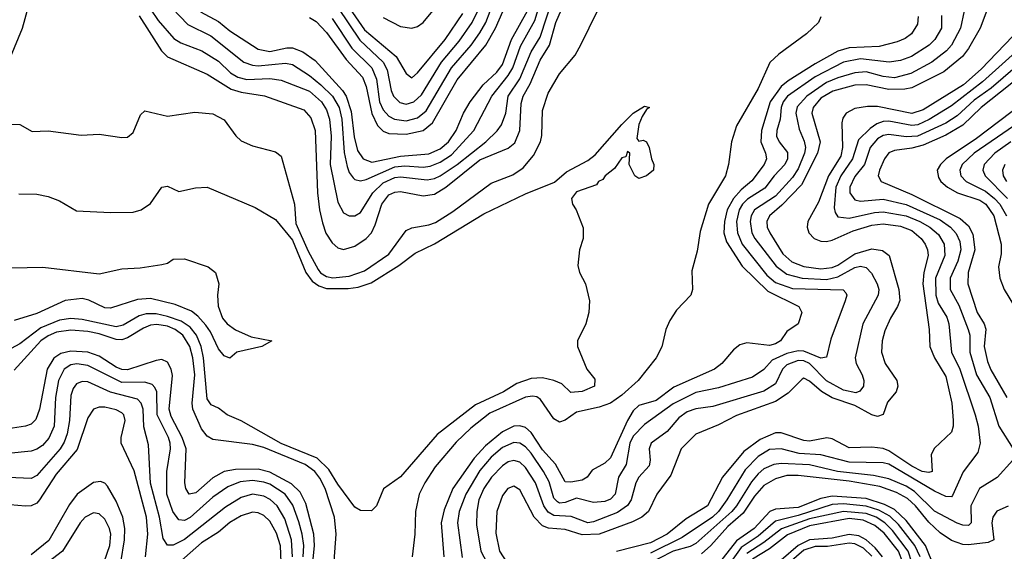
# Model space of a CAD drawing. Header units: inches. Extents: x 990535 to 1117859, y 769386 to 892122.
# Tile 775 of 1056: x 1072330 to 1075796, y 852930 to 854799. Entities that reach past the tile are written whole.
import ezdxf

# ---------------------------------------------------------------- set-up
doc = ezdxf.new("R2010")
doc.units = ezdxf.units.IN
doc.header["$MEASUREMENT"] = 0
doc.layers.add('B0875', color=7, linetype='Continuous')

msp = doc.modelspace()

# ---------------------------------------------------------------- linework, layer by layer
at = {"layer": 'B0875', "color": 5}
for points, elevation in [([(1072291.8, 854431.8), (1072330, 854430.2), (1072373.4, 854406.6), (1072430, 854408), (1072546.5, 854393.5), (1072610, 854396.5), (1072690, 854384.4), (1072710, 854386.3), (1072730, 854402.6), (1072755, 854465), (1072770, 854478.6), (1072850, 854459.7), (1072946.1, 854473.9), (1073010, 854467.8), (1073050, 854447.5), (1073090.8, 854390.8), (1073110, 854373.2), (1073150, 854355.3), (1073230, 854334.1), (1073250, 854319.2), (1073297.1, 854150), (1073302, 854082), (1073345.3, 853985.3), (1073380.3, 853920.3), (1073389.1, 853909.1), (1073410, 853896.2), (1073431.9, 853891.9), (1073490, 853896.9), (1073543.8, 853916.2), (1073630, 853974.4), (1073690, 854057.7), (1073710, 854067), (1073770, 854077.3), (1073793.8, 854086.2), (1073855.2, 854124.8), (1073990, 854224.1), (1074066.5, 854253.5), (1074102, 854278), (1074138.2, 854321.8), (1074163.6, 854370), (1074168.2, 854391.8), (1074170, 854479.5), (1074190, 854541.2), (1074230, 854609.2), (1074285.1, 854674.9), (1074306.7, 854713.2), (1074450, 855005.8)], 3080), ([(1072838.5, 854870), (1072922, 854782), (1073002.5, 854742.5), (1073119.5, 854650), (1073150, 854639.4), (1073170, 854637.6), (1073266, 854646), (1073290, 854641.6), (1073350, 854603.5), (1073390, 854570.1), (1073431.1, 854530), (1073454.8, 854490), (1073464.2, 854450), (1073472.6, 854332.6), (1073482.5, 854282.5), (1073490, 854261.6), (1073503.5, 854243.5), (1073510, 854237.5), (1073530, 854232.6), (1073550, 854237.4), (1073650, 854281.9), (1073685.8, 854285.8), (1073750, 854281.1), (1073775.4, 854284.6), (1073810, 854298.8), (1073850, 854323.5), (1073928.5, 854410), (1073991.5, 854530), (1074050, 854602.6), (1074066, 854630), (1074093.2, 854706.8), (1074143.8, 854796.2), (1074171.9, 854890)], 3160), ([(1073350, 854806.6), (1073373.3, 854793.3), (1073410, 854753.8), (1073479.5, 854659.5), (1073536.8, 854596.8), (1073550, 854564), (1073569.7, 854469.7), (1073590, 854427.1), (1073610, 854406.8), (1073630, 854398.7), (1073690, 854396.6), (1073750, 854409.8), (1073783.3, 854436.7), (1073870, 854588.3), (1073970.6, 854709.4), (1074004.4, 854770), (1074061.6, 854898.4)], 3220), ([(1072790, 854836.6), (1072817, 854797), (1072873, 854733), (1072897.4, 854717.4), (1072971.3, 854690), (1073030, 854652.9), (1073072.1, 854612.1), (1073097.5, 854597.4), (1073130, 854589.3), (1073210, 854592.5), (1073250, 854587), (1073350, 854547.6), (1073392.3, 854510), (1073410, 854481.8), (1073420.8, 854450), (1073426.7, 854390), (1073423.5, 854290), (1073450, 854157), (1073470, 854119.7), (1073490, 854109.3), (1073510, 854109.4), (1073530, 854121.3), (1073572.9, 854190), (1073610, 854225), (1073650, 854244), (1073670, 854246.8), (1073764.3, 854235.7), (1073790, 854240.7), (1073810, 854250.3), (1073870.4, 854289.6), (1073970.8, 854370), (1074011, 854409), (1074026.3, 854430), (1074040.8, 854470), (1074049.7, 854530), (1074090, 854591.4), (1074130, 854685.9), (1074161.9, 854738.1), (1074210, 854885.7)], 3140), ([(1073430, 854803), (1073499.3, 854699.3), (1073569.5, 854629.5), (1073585.6, 854590), (1073596.9, 854510), (1073610, 854482.4), (1073630, 854460.6), (1073649.2, 854449.2), (1073690, 854443.9), (1073730, 854454.5), (1073760.7, 854479.3), (1073849.8, 854630.2), (1073919.6, 854710), (1073950, 854753.6), (1073970.4, 854790), (1074001.3, 854870)], 3240), ([(1073470, 854871.7), (1073544, 854764), (1073655.3, 854670), (1073690, 854610.2), (1073710, 854594.7), (1073730, 854612.1), (1073827.3, 854730), (1073890, 854821.3)], 3280), ([(1073610, 854807.6), (1073670, 854775.9), (1073710, 854769.1), (1073730, 854775), (1073750, 854789.7), (1073830, 854886.9)], 3320), ([(1072270, 854599.3), (1072339.4, 854770), (1072361.8, 854850)], 3120), ([(1072750, 854812.9), (1072829.7, 854689.7), (1072850, 854668.5), (1072990, 854607.3), (1073075, 854555), (1073110, 854544.2), (1073191.9, 854531.9), (1073330, 854482.5), (1073354.6, 854454.6), (1073370.3, 854410), (1073378.9, 854190), (1073385.3, 854130), (1073395.7, 854084.3), (1073408.2, 854048.2), (1073430, 854014.1), (1073450, 853996.5), (1073470, 853990.5), (1073510, 854002.9), (1073549.5, 854030), (1073568.1, 854050), (1073581.9, 854078.1), (1073604.3, 854150), (1073630, 854183.4), (1073650, 854192.7), (1073670, 854194.5), (1073750, 854179.8), (1073790, 854186.1), (1073830, 854210.6), (1073950, 854306.1), (1074050, 854347.4), (1074073.2, 854366.8), (1074091, 854410), (1074095.4, 854504.6), (1074102.8, 854530), (1074126.6, 854573.4), (1074162.6, 854657.4), (1074194.9, 854710), (1074217.6, 854790), (1074245.7, 854854.3)], 3120), ([(1072966.6, 854826.6), (1073030, 854793.4), (1073070, 854760.4), (1073170, 854695.3), (1073210, 854688), (1073270, 854700.2), (1073290, 854700.1), (1073326.2, 854686.2), (1073370, 854656.1), (1073466.4, 854550), (1073479.4, 854530), (1073497, 854477), (1073507.1, 854387.1), (1073518.9, 854338.9), (1073539, 854310), (1073570, 854298.8), (1073670, 854319.7), (1073770, 854327.2), (1073810, 854345.2), (1073839.1, 854370), (1073865.9, 854410), (1073892.7, 854470), (1073916.3, 854510), (1073961.6, 854570), (1074010, 854614.7), (1074030, 854642.3), (1074061.7, 854730), (1074117.8, 854830)], 3180), ([(1073450, 854842.5), (1073526.9, 854726.9), (1073609.8, 854650), (1073623.1, 854623.1), (1073638.1, 854550), (1073646.2, 854530), (1073668.2, 854508.2), (1073690, 854502.8), (1073716.9, 854510), (1073745, 854535), (1073814.8, 854650), (1073876.6, 854723.4), (1073922.6, 854790), (1073945, 854835)], 3260), ([(1075655.1, 854830), (1075641.7, 854770), (1075610.4, 854710), (1075592.9, 854690), (1075540.8, 854650), (1075467.1, 854610), (1075410, 854595), (1075370, 854599.3), (1075310, 854616), (1075270, 854612.5), (1075210, 854595.3), (1075170, 854578.3), (1075100.5, 854530), (1075067.1, 854492.9), (1075062.4, 854470), (1075074.3, 854414.3), (1075092, 854372), (1075095.9, 854350), (1075092.8, 854330), (1075070, 854274.7), (1075050, 854244.4), (1074990, 854178.9), (1074916.6, 854130), (1074904.7, 854110), (1074901.2, 854090), (1074907.7, 854050), (1074918, 854030), (1074992.5, 853932.5), (1075030, 853904.4), (1075084.2, 853890), (1075170, 853886), (1075210, 853895.3), (1075270, 853927.2), (1075290, 853932), (1075310, 853927.2), (1075328.1, 853908.1), (1075348.7, 853870), (1075354.1, 853850), (1075352, 853830), (1075297.8, 853730), (1075271.2, 853610), (1075274.8, 853590), (1075295.7, 853550), (1075301.2, 853530), (1075299.8, 853510), (1075287.8, 853492.2), (1075272.8, 853487.2), (1075230, 853496.7), (1075170, 853529), (1075110, 853590.3), (1075090, 853599.2), (1075070, 853600.5), (1075030, 853584.9), (1075014.8, 853570), (1074990, 853518.5), (1074950, 853492.7), (1074770, 853439.1), (1074710, 853430.2), (1074679.9, 853420.1), (1074650, 853398.5), (1074608.7, 853351.3), (1074553.1, 853310), (1074546, 853290), (1074549.2, 853250), (1074545.3, 853230), (1074509.7, 853190), (1074499.2, 853170), (1074482.9, 853110), (1074469.5, 853090.5), (1074434, 853066), (1074350, 853033.6), (1074330, 853029.7), (1074271.4, 853051.4), (1074210, 853055.1), (1074190, 853066.8), (1074175.5, 853090), (1074145.5, 853170), (1074110, 853224.1), (1074090, 853242.6), (1074070, 853248.8), (1074050, 853243.9), (1074029.3, 853230), (1073991.1, 853190), (1073964.3, 853150), (1073946.8, 853110), (1073938.8, 853070), (1073937.6, 853022.4), (1073953.4, 852930), (1073973.9, 852890)], 3160), ([(1075741.1, 854850), (1075710.5, 854769.5), (1075670, 854697.6), (1075648.3, 854670), (1075583.6, 854616.4), (1075470, 854560.2), (1075445.4, 854554.6), (1075390, 854554.1), (1075310, 854570.6), (1075270, 854569), (1075192.4, 854547.6), (1075150, 854522.8), (1075122.7, 854490), (1075118.3, 854470), (1075147.6, 854370), (1075138.3, 854330), (1075081.7, 854218.3), (1075013.1, 854146.9), (1074969, 854110), (1074959.9, 854090), (1074961.8, 854070), (1074970.7, 854050), (1075016.3, 853976.3), (1075047.8, 853947.8), (1075090, 853931), (1075150, 853922.9), (1075190, 853927.2), (1075210, 853935.7), (1075270, 853975.5), (1075330, 853993), (1075367.5, 853987.5), (1075391, 853970), (1075424.9, 853850), (1075427.9, 853812.1), (1075420.5, 853790), (1075395.6, 853750), (1075375.4, 853704.6), (1075365.7, 853670), (1075364.1, 853630), (1075376.9, 853590), (1075418.1, 853530), (1075420.9, 853510), (1075415.7, 853490), (1075385.4, 853454.6), (1075369, 853411), (1075350, 853404), (1075330, 853409.7), (1075270, 853441.8), (1075189.6, 853469.6), (1075152.1, 853492.1), (1075110, 853527.8), (1075090, 853538), (1075084.6, 853535.4), (1075034.7, 853485.3), (1074990, 853455.9), (1074853, 853407), (1074790, 853373.8), (1074710, 853341), (1074658.6, 853290), (1074622.7, 853197.3), (1074572.8, 853130), (1074543.1, 853070), (1074520.4, 853050), (1074486.6, 853033.4), (1074369.9, 852990.1), (1074310, 852986.9), (1074250, 853006.2), (1074191.2, 853011.2), (1074170, 853019.6), (1074141.2, 853050), (1074090, 853146), (1074070, 853158.5), (1074048.1, 853150), (1074030, 853125.3), (1074010.1, 853070.1), (1074006.6, 852993.4), (1074018.5, 852930), (1074058.2, 852870)], 3180), ([(1075150.3, 854809.7), (1075142.4, 854790), (1075100.2, 854750), (1075001.8, 854678.2), (1074970.7, 854649.3), (1074930, 854557), (1074853.5, 854426.5), (1074835.3, 854370), (1074825.6, 854290), (1074814.5, 854250), (1074754.9, 854150), (1074725.1, 854054.9), (1074714.6, 853985.4), (1074695.5, 853915.5), (1074698.5, 853850), (1074693.1, 853830), (1074642.5, 853777.5), (1074618.8, 853741.2), (1074604.7, 853710), (1074590, 853648.7), (1074570.1, 853610), (1074507.4, 853530), (1074450, 853478.7), (1074410, 853450), (1074370, 853436.3), (1074290, 853419.1), (1074250, 853390.5), (1074230, 853383.8), (1074210, 853395.5), (1074163.8, 853463.8), (1074150, 853472.7), (1074135, 853475), (1074110, 853471.9), (1073985.2, 853414.8), (1073917.8, 853362.2), (1073866.3, 853313.7), (1073792.8, 853227.2), (1073756.2, 853170), (1073736.5, 853130), (1073723.4, 853070), (1073720.7, 852990), (1073711, 852910)], 3080), ([(1075492.9, 854810), (1075490, 854784), (1075469.5, 854750), (1075446.6, 854733.4), (1075418.4, 854721.6), (1075355.1, 854704.9), (1075250, 854700.6), (1075210, 854688.6), (1075130, 854644.2), (1075035.3, 854584.7), (1075010, 854563.9), (1074972, 854510), (1074941.2, 854410), (1074938.5, 854370), (1074955.9, 854330), (1074958.4, 854310), (1074950.4, 854290), (1074907.6, 854232.4), (1074870, 854200.9), (1074842.3, 854170), (1074820.8, 854130), (1074811.1, 854090), (1074809.1, 854050), (1074817.7, 854017.7), (1074872.8, 853932.8), (1074964, 853844), (1075072.8, 853790), (1075083.8, 853770), (1075070.2, 853730), (1075030, 853702.2), (1075007.8, 853670), (1074990, 853659.7), (1074970, 853652.9), (1074890, 853662.3), (1074864.5, 853655.5), (1074842.4, 853637.6), (1074801.5, 853590), (1074775.4, 853570), (1074633.1, 853506.9), (1074570, 853460.2), (1074510, 853442.2), (1074490, 853423.7), (1074469.5, 853390), (1074410, 853257.9), (1074390, 853239.5), (1074345, 853215), (1074327.8, 853190), (1074310, 853179.5), (1074270, 853172.3), (1074250, 853174), (1074216.5, 853236.5), (1074170, 853286.8), (1074130, 853347.4), (1074110, 853364.8), (1074090, 853371.4), (1074069.5, 853370), (1074030, 853350.2), (1073970, 853300.6), (1073930, 853256.9), (1073854.3, 853150), (1073824.4, 853075.6), (1073813.9, 853030), (1073823, 852910)], 3120), ([(1075574.5, 854814.5), (1075574.8, 854770), (1075552, 854730), (1075531.8, 854710), (1075469.4, 854670), (1075430, 854655.7), (1075390.3, 854649.7), (1075290, 854661.3), (1075230, 854650.2), (1075130, 854598), (1075032.4, 854530), (1075017.4, 854510), (1075010.3, 854490), (1075007.5, 854450), (1074994.9, 854410), (1074993.8, 854390), (1075003.2, 854370), (1075032.7, 854332.7), (1075032.9, 854310), (1075023.4, 854290), (1074986.1, 854250), (1074953.6, 854206.4), (1074892.4, 854167.6), (1074874.8, 854150), (1074862.8, 854130), (1074853.4, 854090), (1074857, 854050), (1074873.7, 854010), (1074960.2, 853900.2), (1074990, 853874.9), (1075050, 853853.3), (1075228.8, 853848.8), (1075238.3, 853838.3), (1075241.2, 853830), (1075235.9, 853810), (1075184.8, 853675.2), (1075170, 853612.8), (1075150, 853608.9), (1075090, 853633.7), (1075070, 853634.5), (1075030, 853625.6), (1074978.4, 853601.6), (1074950, 853568.8), (1074910, 853542.4), (1074790, 853504.6), (1074710, 853488.1), (1074630, 853448.6), (1074530, 853375.9), (1074490, 853334.5), (1074478.2, 853310), (1074464.7, 853235.3), (1074437.5, 853190), (1074425.9, 853130), (1074410, 853113.3), (1074390, 853105.2), (1074350, 853101.5), (1074290, 853116.3), (1074250, 853100.6), (1074230, 853099.4), (1074223.4, 853103.4), (1074210, 853116.6), (1074193.5, 853173.5), (1074174.3, 853210), (1074130, 853274.3), (1074110, 853297.3), (1074090, 853309.9), (1074070, 853312.4), (1074030, 853294.4), (1073990, 853260.4), (1073950, 853214.3), (1073899.9, 853130), (1073877.2, 853070), (1073871, 853030), (1073888.1, 852908.1)], 3140), ([(1075852.5, 854770), (1075714.4, 854625.6), (1075652.5, 854570), (1075510, 854482.3), (1075470, 854469.1), (1075350, 854494.4), (1075314.6, 854494.6), (1075270, 854487.4), (1075238.8, 854470), (1075227.3, 854452.7), (1075223.6, 854436.4), (1075225.9, 854350), (1075220.1, 854319.9), (1075177, 854250), (1075142, 854158), (1075103.8, 854090), (1075101.6, 854070), (1075107.9, 854050), (1075127.2, 854030), (1075150, 854020.4), (1075170, 854019.1), (1075190, 854023.9), (1075263.7, 854056.3), (1075330, 854076.8), (1075370, 854081.7), (1075430, 854073.1), (1075470, 854057.9), (1075503.8, 854030), (1075517.4, 854010), (1075525.8, 853990), (1075527.9, 853970), (1075512.6, 853910), (1075509, 853870), (1075531.2, 853710), (1075534.1, 853650), (1075550, 853610.1), (1075590, 853543.9), (1075611.1, 853450), (1075615.7, 853390), (1075616, 853370), (1075610, 853348), (1075550, 853292.1), (1075538.3, 853270), (1075542.3, 853210), (1075530, 853206.5), (1075507.3, 853210), (1075470, 853228.5), (1075390, 853282.6), (1075370, 853291.3), (1075330, 853295.6), (1075250, 853293.8), (1075190, 853324.8), (1075171.4, 853328.6), (1075110, 853317), (1075090, 853318.7), (1075010, 853346.5), (1074990, 853346.4), (1074936.9, 853323.1), (1074879.5, 853280.5), (1074803.7, 853190), (1074751.7, 853090), (1074676.6, 853043.4), (1074609.7, 852990), (1074550, 852959.7), (1074431.2, 852928.8)], 3220), ([(1075870, 854715.8), (1075718.7, 854581.3), (1075610, 854496.2), (1075531.7, 854448.3), (1075491.3, 854430), (1075470, 854426.9), (1075390, 854442), (1075370, 854441.8), (1075347.1, 854432.9), (1075323.6, 854416.4), (1075283, 854377), (1075261.9, 854310), (1075220, 854250), (1075202.6, 854210), (1075197.4, 854137.4), (1075200.6, 854120.6), (1075210, 854105.7), (1075250, 854100.8), (1075339, 854121), (1075370, 854123.7), (1075450, 854109), (1075499, 854090), (1075534.4, 854070), (1075564.1, 854044.1), (1075583.8, 854010), (1075586.1, 853970), (1075554.1, 853890), (1075554.9, 853830), (1075562.8, 853802.8), (1075593.4, 853753.4), (1075601.2, 853730), (1075609.7, 853630), (1075638.9, 853570), (1075693.3, 853410), (1075703.7, 853370), (1075711.6, 853310), (1075703.2, 853276.8), (1075650.7, 853209.3), (1075614.2, 853125.8), (1075610, 853120.9), (1075590, 853122.6), (1075550, 853141.2), (1075390, 853235.6), (1075370, 853240.2), (1075250, 853242.5), (1075150, 853268.8), (1075074.1, 853274.1), (1075010, 853289.7), (1074970, 853287.1), (1074930, 853263.2), (1074883.7, 853216.3), (1074819.4, 853110), (1074790, 853069.7), (1074768.4, 853050), (1074662.2, 852977.8), (1074550, 852922.7)], 3240), ([(1075910, 854696.5), (1075750, 854558.6), (1075690, 854515.9), (1075630, 854460.8), (1075590, 854434.9), (1075490, 854390.2), (1075450, 854387.5), (1075390, 854395.9), (1075370, 854392.5), (1075350, 854380.2), (1075324.1, 854350), (1075303.8, 854290), (1075270, 854248), (1075252.7, 854210), (1075252.5, 854190), (1075270, 854165.6), (1075290, 854161.4), (1075370, 854167.8), (1075450, 854149.6), (1075570, 854095.4), (1075606.7, 854070), (1075626.9, 854046.9), (1075638.9, 854018.9), (1075642.5, 853990), (1075632.6, 853950), (1075605.9, 853890), (1075605.7, 853850), (1075635.7, 853795.7), (1075669.1, 853710), (1075674.9, 853690), (1075674.9, 853630), (1075698.5, 853550), (1075744.7, 853470), (1075777.3, 853370), (1075826.7, 853290)], 3260), ([(1075890, 854630.4), (1075714.1, 854490), (1075650, 854428.5), (1075590, 854392.9), (1075510, 854358.5), (1075470, 854347.1), (1075410, 854339.6), (1075390, 854330.7), (1075373.8, 854310), (1075356.6, 854270), (1075352.2, 854250), (1075362.2, 854230), (1075470, 854184), (1075640.2, 854100.2), (1075670, 854074.5), (1075685, 854045), (1075692.7, 853990), (1075668.7, 853910), (1075667.1, 853870), (1075700.7, 853770), (1075724.6, 853730), (1075730.7, 853710.7), (1075724.8, 853650), (1075736.8, 853596.8), (1075748.3, 853568.3), (1075804.8, 853470)], 3280), ([(1072326.4, 854186.4), (1072390, 854185.7), (1072430, 854177.4), (1072470, 854161.7), (1072530, 854127.3), (1072650, 854120.6), (1072730, 854122.4), (1072758, 854130), (1072790, 854153.4), (1072830, 854210.3), (1072850, 854214.3), (1072890, 854194.6), (1072948.3, 854208.3), (1072990.4, 854210.4), (1073158.7, 854138.7), (1073230, 854096.2), (1073290, 854023.7), (1073337.7, 853910), (1073360, 853880), (1073383.6, 853863.5), (1073410, 853854.2), (1073486.7, 853853.3), (1073521.8, 853858.2), (1073566.7, 853873.3), (1073665.1, 853934.9), (1073722.1, 853977.9), (1073790, 854010.6), (1073963.8, 854116.2), (1074110, 854187.1), (1074212.6, 854227.4), (1074255.4, 854264.6), (1074330, 854304.2), (1074356.1, 854323.9), (1074449.4, 854430.6), (1074490, 854470.2), (1074530, 854495.6), (1074546.8, 854490), (1074537, 854483), (1074521.2, 854458.8), (1074509, 854431), (1074502, 854382), (1074510, 854372), (1074524.7, 854375.3), (1074536, 854370), (1074546, 854350), (1074554, 854310), (1074562.8, 854290), (1074560.7, 854270), (1074536, 854250), (1074510, 854241.2), (1074495.3, 854250), (1074475.3, 854290), (1074478, 854330), (1074470, 854335.3), (1074463.6, 854316.4), (1074450, 854313.2), (1074423.6, 854276.4), (1074390.7, 854250), (1074382.3, 854237.7), (1074367.7, 854230), (1074361, 854219), (1074290, 854193.6), (1074272.8, 854170), (1074275.8, 854150), (1074288.5, 854130), (1074313, 854067), (1074313.4, 854030), (1074300.7, 853990), (1074294.4, 853934.4), (1074301, 853910), (1074322, 853870), (1074336.3, 853810), (1074333.4, 853770), (1074323, 853730), (1074293.4, 853670), (1074294, 853650), (1074326, 853570), (1074354.4, 853534.4), (1074354, 853510), (1074310, 853491.2), (1074270, 853488.2), (1074238.1, 853518.1), (1074210.7, 853530.7), (1074170, 853539.1), (1074130, 853537.7), (1074079.7, 853520.3), (1074032.9, 853490), (1073935, 853444.9), (1073799.2, 853340.8), (1073670, 853191.6), (1073610.3, 853149.7), (1073586.4, 853090), (1073568.5, 853071.5), (1073530, 853073.5), (1073510, 853084.8), (1073450, 853165.6), (1073417.8, 853217.8), (1073377.3, 853257.3), (1073250, 853308.8), (1073110, 853388.2), (1073059.8, 853410), (1073030, 853433.2), (1073004.3, 853444.3), (1072990, 853466), (1072977.3, 853610), (1072969.3, 853650), (1072952.5, 853690), (1072930, 853717.4), (1072898.4, 853738.4), (1072850, 853755.9), (1072810, 853764.4), (1072775.3, 853764.7), (1072750, 853757.9), (1072694.6, 853725.4), (1072670, 853718.9), (1072550, 853745.3), (1072510, 853748.2), (1072470, 853742.3), (1072404.9, 853715.2), (1072330, 853659.7), (1072270, 853626.7)], 3060), ([(1075858.1, 854501.9), (1075698.3, 854381.7), (1075591.9, 854310), (1075571.3, 854290), (1075559.7, 854270), (1075563.8, 854243.8), (1075572.7, 854230), (1075596.3, 854210), (1075630.7, 854190), (1075710, 854164.5), (1075731.1, 854150), (1075759.4, 854110), (1075784.4, 854010), (1075784.5, 853975.5), (1075775.8, 853930), (1075780.3, 853890), (1075795.4, 853850), (1075831.3, 853790)], 3320), ([(1075891.7, 854468.3), (1075689.4, 854330), (1075647.8, 854290), (1075638.9, 854270), (1075642.6, 854250), (1075661.4, 854230), (1075730, 854195.8), (1075761.9, 854170), (1075779.7, 854150), (1075804, 854110)], 3340), ([(1075818.9, 854370), (1075762.6, 854330), (1075725.1, 854290), (1075720.5, 854270), (1075728.5, 854250), (1075807.5, 854170)], 3360), ([(1075797.6, 854290), (1075789.1, 854270), (1075791.9, 854250), (1075803.3, 854230)], 3380), ([(1072190, 853924.8), (1072411, 853929), (1072610, 853905.4), (1072690, 853923.5), (1072753.8, 853926.2), (1072830, 853938.4), (1072850, 853942.4), (1072870, 853956.5), (1072910, 853958.2), (1072993, 853930), (1073018.8, 853910), (1073031, 853870), (1073026, 853830), (1073028.2, 853791.8), (1073044, 853750), (1073060.3, 853730), (1073090, 853708.9), (1073144.3, 853684.3), (1073218, 853670), (1073182.8, 853650), (1073094.8, 853630), (1073070, 853609.2), (1073050, 853616.9), (1073030, 853642), (1073001.6, 853701.5), (1072985, 853725), (1072956.8, 853756.8), (1072934.4, 853774.4), (1072877.1, 853797.1), (1072790, 853819), (1072744.3, 853815.7), (1072650, 853784.6), (1072630, 853786.2), (1072572.9, 853812.9), (1072550, 853818.2), (1072490, 853811.5), (1072390, 853766.4), (1072310, 853741.3)], 3040), ([(1073431.9, 852831.9), (1073443.9, 852990), (1073437.8, 853050), (1073405.6, 853150), (1073387.1, 853187.1), (1073369.1, 853210), (1073334.5, 853234.5), (1073190, 853295.2), (1073150, 853305.2), (1073010, 853322.6), (1072990, 853334.9), (1072970, 853360.8), (1072939, 853430), (1072936.9, 853450), (1072946.4, 853550), (1072939.6, 853610), (1072929.5, 853649.5), (1072904.2, 853690), (1072877.3, 853710), (1072850, 853721.2), (1072812.8, 853727.2), (1072790, 853724.6), (1072765.3, 853714.7), (1072710, 853680.4), (1072690, 853673.8), (1072670, 853674.4), (1072610, 853694.5), (1072570, 853702.7), (1072510, 853707.3), (1072459.8, 853700.2), (1072430, 853687.7), (1072404.9, 853670), (1072310, 853566.8)], 3080), ([(1073361.9, 852890), (1073368.1, 852950), (1073365.9, 852990), (1073337.3, 853097.3), (1073317.1, 853137.1), (1073286.9, 853166.9), (1073210, 853207.9), (1073170, 853218.2), (1073090, 853217.4), (1073050, 853210.2), (1073010, 853187.7), (1072950, 853135.3), (1072927.1, 853130), (1072914.7, 853150), (1072911.2, 853170), (1072915.5, 853290), (1072902.5, 853330), (1072863.6, 853403.6), (1072855.8, 853430), (1072867.9, 853547.9), (1072863.8, 853570), (1072850, 853595.3), (1072830, 853604.4), (1072810, 853600.8), (1072710, 853567.5), (1072690, 853569.2), (1072670, 853577.6), (1072610, 853616.1), (1072570, 853630), (1072510, 853633.4), (1072474.4, 853625.6), (1072450, 853608.4), (1072426.3, 853570), (1072400.2, 853430), (1072387.3, 853392.7), (1072370, 853377.1), (1072350.4, 853369.6), (1072290, 853359.7)], 3120), ([(1073327.9, 852910), (1073329.8, 852949.8), (1073324.9, 852990), (1073313.2, 853033.2), (1073291.9, 853091.9), (1073264, 853130), (1073210, 853165.2), (1073190, 853172.8), (1073150, 853178.2), (1073106.6, 853173.4), (1073063.2, 853156.8), (1073010, 853120.3), (1072930, 853048.1), (1072910, 853038.4), (1072890, 853039.9), (1072869.2, 853069.2), (1072847.5, 853130), (1072847.4, 853210), (1072861.3, 853290), (1072859.8, 853310), (1072854.1, 853330), (1072814.4, 853410), (1072812.3, 853490), (1072806.2, 853506.2), (1072796.2, 853516.2), (1072770, 853524), (1072690, 853523.4), (1072570, 853583.4), (1072531.5, 853588.5), (1072510, 853585), (1072487.1, 853570), (1072466.3, 853530), (1072456, 853470), (1072451.4, 853370), (1072432.8, 853327.3), (1072410, 853301.9), (1072390, 853288.7), (1072370, 853281.7), (1072290, 853273.6)], 3140), ([(1073290.7, 852910), (1073287.2, 852970), (1073263.3, 853043.3), (1073236.9, 853090), (1073211.9, 853111.9), (1073190, 853123.4), (1073150, 853131), (1073110, 853119.2), (1073055, 853085), (1072910, 852970.9), (1072870, 852950.8), (1072850, 852951.2), (1072834.5, 852974.5), (1072822, 853050), (1072790.3, 853169.7), (1072783.8, 853303.8), (1072767.5, 853367.5), (1072764.1, 853430), (1072758.1, 853450), (1072744.4, 853464.4), (1072650, 853489.4), (1072570, 853525.3), (1072550, 853526.7), (1072530, 853518.5), (1072518.1, 853501.9), (1072510, 853478), (1072505.6, 853390), (1072497.7, 853342.3), (1072486.8, 853313.2), (1072471.9, 853290), (1072390, 853196.6), (1072370, 853185.7), (1072290, 853188.9)], 3160), ([(1072773.3, 852910), (1072781.2, 852990), (1072776.3, 853050), (1072733.1, 853213.1), (1072686.7, 853310), (1072687.2, 853330), (1072701.1, 853390), (1072696.3, 853410), (1072690, 853416.6), (1072670, 853427.5), (1072630, 853436.5), (1072610, 853436.6), (1072590, 853429.8), (1072570, 853398.7), (1072532.2, 853287.8), (1072458.6, 853201.4), (1072399.3, 853110), (1072390, 853099.2), (1072370, 853089.9), (1072350, 853087.7), (1072270, 853094.9)], 3180), ([(1075825.5, 853250), (1075770.4, 853189.6), (1075709.1, 853150), (1075678.3, 853090), (1075679.3, 853030), (1075670, 853020.7), (1075650, 853021.2), (1075630, 853028.7), (1075550, 853070.3), (1075480, 853140), (1075450, 853158.2), (1075390, 853184.4), (1075336, 853196), (1075208.7, 853210), (1075110, 853234.2), (1075010, 853238.4), (1074984.6, 853235.4), (1074950, 853219.2), (1074930, 853202.3), (1074906, 853174), (1074853.7, 853090), (1074836.5, 853070), (1074710, 852956.4), (1074690, 852946.1), (1074630, 852929.7), (1074530, 852879)], 3260), ([(1075810, 853087.8), (1075770, 853071.1), (1075755.9, 853050), (1075752.5, 853030), (1075759.5, 852970), (1075739.6, 852960.4), (1075670, 852952.7), (1075650, 852953.3), (1075610, 852967.1), (1075570, 852995), (1075530, 853031.5), (1075483.1, 853090), (1075455.5, 853115.5), (1075416.6, 853136.6), (1075357.4, 853157.4), (1075250, 853176.4), (1075070, 853196.2), (1075030, 853196.1), (1074990, 853185), (1074950, 853160.7), (1074917, 853123), (1074876.5, 853063.5), (1074822.8, 853017.2), (1074763.2, 852950), (1074730, 852921)], 3280), ([(1072685.6, 852890), (1072698.9, 852970), (1072700.3, 853010), (1072693.5, 853050), (1072670, 853105.9), (1072638.6, 853158.6), (1072630, 853169.2), (1072614.9, 853174.9), (1072590, 853172), (1072532.9, 853130), (1072505.8, 853094.2), (1072432, 852968), (1072370, 852916.6)], 3220), ([(1075550.8, 852870.9), (1075518.4, 852950), (1075450, 853038.3), (1075410, 853076.1), (1075374.2, 853094.2), (1075310, 853114.8), (1075190, 853123.5), (1075150, 853115.5), (1075070, 853083.6), (1074990, 853077.8), (1074970.7, 853069.3), (1074915.5, 853010), (1074853.4, 852966.6), (1074792.9, 852890)], 3320), ([(1075500.1, 852910), (1075480.8, 852950), (1075423.8, 853023.8), (1075393.3, 853053.3), (1075354.6, 853074.6), (1075310, 853088.2), (1075230, 853096.4), (1075190, 853094), (1075070, 853055.2), (1074990, 853035.7), (1074930, 852982.7), (1074870, 852942.4), (1074822.2, 852877.8)], 3340), ([(1072627.6, 852892.4), (1072647.3, 852950), (1072651.1, 852990), (1072646.6, 853010), (1072630, 853042.9), (1072610, 853060.8), (1072590, 853064.9), (1072560.5, 853050), (1072542.8, 853030), (1072481.2, 852930), (1072410, 852876.3)], 3240), ([(1073250.2, 852890.2), (1073248.3, 852948.4), (1073233.7, 852993.7), (1073210, 853035.3), (1073190, 853055.2), (1073170, 853065), (1073150, 853067.5), (1073110, 853053.7), (1073070, 853030.6), (1073030, 852997.4), (1072970, 852959.8), (1072890, 852889.2)], 3180), ([(1075471, 852890), (1075457.9, 852930), (1075402.6, 853002.6), (1075375.6, 853030), (1075344.7, 853050), (1075310, 853062.4), (1075230.2, 853069.8), (1075110, 853043.4), (1075011.6, 853008.4), (1074950, 852960.9), (1074890, 852922.1)], 3360), ([(1075438.9, 852890), (1075423.8, 852930), (1075372.8, 852992.8), (1075340.2, 853020.2), (1075298.9, 853038.9), (1075250, 853044.7), (1075110, 853018.7), (1075033, 852987), (1074970, 852938.6), (1074910, 852902.2)], 3380), ([(1075366.9, 852910), (1075341.8, 852941.8), (1075310.1, 852970.1), (1075283.7, 852983.7), (1075250, 852989.1), (1075190, 852976), (1075110, 852969.3), (1075070.6, 852949.4), (1075010, 852898)], 3420), ([(1075330, 852912.3), (1075300.1, 852940.1), (1075270, 852955.6), (1075250, 852958.7), (1075173.4, 852946.6), (1075130, 852946.6), (1075090, 852933.1), (1075013, 852867)], 3440)]:
    msp.add_lwpolyline(points, dxfattribs=dict(at, elevation=elevation))

doc.saveas('drawing.dxf')
